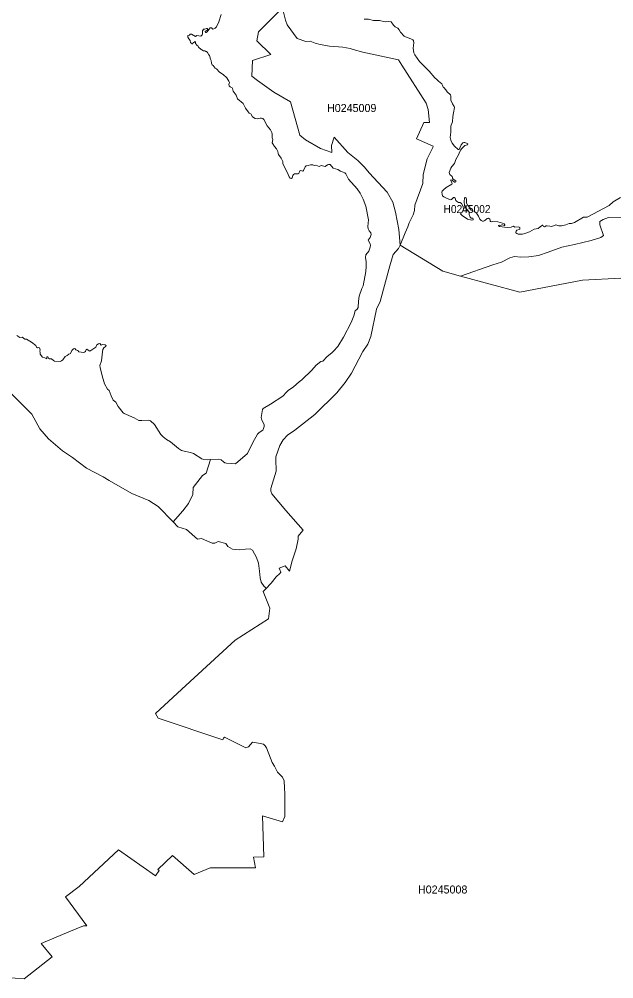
# Model space of a CAD drawing. Extents: x 369010 to 739155, y 6377141 to 6616555.
# Drawn here: x 562331 to 569759, y 6587378 to 6599364 of the extents above; entities that cross this region are included whole.
import ezdxf
from ezdxf.enums import TextEntityAlignment as Align

# ---------------------------------------------------------------- set-up
doc = ezdxf.new("R2010")
doc.units = 0
doc.header["$LTSCALE"] = 40
doc.layers.add('1', color=7, linetype='Continuous', lineweight=13)
doc.layers.add('2', color=7, linetype='Continuous')

msp = doc.modelspace()

# ---------------------------------------------------------------- linework, layer by layer
at = {"layer": '1'}
for points in [[(564854.23, 6599422.79), (564825.76, 6599332.92), (564795.97, 6599270.52), (564780.25, 6599252.65), (564763.7, 6599241.56), (564749.8, 6599240.4), (564733.91, 6599254.63), (564714.71, 6599255.63), (564680.45, 6599206.14), (564665.23, 6599197.37), (564659.76, 6599197.37), (564654.47, 6599209.45), (564677.97, 6599226.99), (564685.75, 6599240.24), (564685.42, 6599246.86), (564672.34, 6599248.01), (564651.65, 6599240.24), (564631.13, 6599240.24), (564628.81, 6599227.66), (564622.36, 6599217.89), (564619.55, 6599180.98), (564615.9, 6599169.73), (564606.14, 6599155.83), (564598.36, 6599153.18), (564551.52, 6599159.97), (564531.66, 6599149.21), (564482.51, 6599176.52), (564465.3, 6599175.36), (564459.34, 6599165.59), (564438.48, 6599158.64), (564437.99, 6599139.11), (564448.58, 6599116.77), (564467.28, 6599098.4), (564472.25, 6599072.25), (564492.44, 6599054.87), (564498.23, 6599055.86), (564504.85, 6599071.92), (564516.11, 6599072.91), (564520.24, 6599081.02), (564526.37, 6599083.67), (564532.49, 6599075.72), (564533.48, 6599060.99), (564553.01, 6599034.51), (564566.58, 6599028.56), (564568.9, 6599013.83), (564602.33, 6598985.86), (564614.25, 6598981.55), (564633.12, 6598968.15), (564648.84, 6598968.48), (564662.25, 6598959.87), (564672.84, 6598958.55), (564682.77, 6598949.61), (564698.49, 6598919.49), (564707.43, 6598910.39), (564720.17, 6598863.55), (564730.27, 6598847.99), (564732.92, 6598816.71), (564740.03, 6598793.37), (564755.59, 6598785.76), (564780.25, 6598752.33), (564796.97, 6598743.23), (564834.04, 6598703.84)], [(565633.92, 6599450.59), (565658.25, 6599353.44), (565677.28, 6599292.37), (565802.57, 6599121.57), (565909.82, 6599085.49), (565967.91, 6599091.61), (566026.5, 6599065.79), (566090.38, 6599046.26), (566207.56, 6599027.4), (566375.38, 6599015.81), (566464.42, 6598999.1), (566501.82, 6598983.54), (566623.3, 6598953.75), (567067.85, 6598858.42), (567111.54, 6598788.57), (567413.58, 6598313.41), (567438.08, 6598235.96), (567458.77, 6598073.1), (567386.44, 6598073.43), (567293.59, 6597869.37), (567501.47, 6597779), (567497.49, 6597759.47), (567429.64, 6597621.61), (567378.17, 6597424.16), (567375.02, 6597312.28), (567272.91, 6597040.69), (567268.11, 6596973), (567252.38, 6596921.03), (567202.07, 6596818.58), (567184.69, 6596769.76), (567150.76, 6596693.79), (567090.52, 6596540.53), (567072.81, 6596736.99), (567033.09, 6596954.46), (566996.68, 6597076.77), (566928.82, 6597203.87), (566701.59, 6597444.52), (566645.15, 6597515.85), (566560.25, 6597598.44), (566436.28, 6597699.23), (566264.49, 6597890.55), (566233.71, 6597788.27), (566236.35, 6597697.57), (566095.68, 6597749.21), (565909.65, 6597858.11), (565834.84, 6597915.87), (565718.66, 6598332.78), (565512.77, 6598451.94), (565308.7, 6598597.91), (565238.7, 6598651.54), (565245.48, 6598847.16), (565474.87, 6598922.96), (565298.11, 6599095.42), (565320.12, 6599205.31), (565585.76, 6599471.78)], [(565585.76, 6599471.78), (565320.12, 6599205.31), (565298.11, 6599095.42), (565474.87, 6598922.96), (565245.48, 6598847.16), (565238.7, 6598651.54), (565308.7, 6598597.91), (565512.77, 6598451.94), (565718.66, 6598332.78), (565834.84, 6597915.87), (565909.65, 6597858.11), (566095.68, 6597749.21), (566236.35, 6597697.57), (566233.71, 6597788.27), (566264.49, 6597890.55), (566436.28, 6597699.23), (566560.25, 6597598.44), (566645.15, 6597515.85), (566701.59, 6597444.52), (566928.82, 6597203.87), (566996.68, 6597076.77), (567033.09, 6596954.46), (567072.81, 6596736.99), (567090.52, 6596540.53), (567150.76, 6596693.79), (567184.69, 6596769.76), (567202.07, 6596818.58), (567252.38, 6596921.03), (567268.11, 6596973), (567272.91, 6597040.69), (567375.02, 6597312.28), (567378.17, 6597424.16), (567429.64, 6597621.61), (567497.49, 6597759.47), (567501.47, 6597779), (567293.59, 6597869.37), (567386.44, 6598073.43), (567458.77, 6598073.1), (567438.08, 6598235.96), (567413.58, 6598313.41), (567111.54, 6598788.57), (567067.85, 6598858.42), (566623.3, 6598953.75), (566501.82, 6598983.54), (566464.42, 6598999.1), (566375.38, 6599015.81), (566207.56, 6599027.4), (566090.38, 6599046.26), (566026.5, 6599065.79), (565967.91, 6599091.61), (565909.82, 6599085.49), (565802.57, 6599121.57), (565677.28, 6599292.37), (565658.25, 6599353.44), (565633.92, 6599450.59)], [(567714.47, 6597108.87), (567637.35, 6597145.29), (567620.13, 6597157.53), (567613.02, 6597179.05), (567611.03, 6597201.72), (567613.68, 6597217.45), (567630.23, 6597234.66), (567663.66, 6597260.64), (567736.15, 6597303.51), (567741.12, 6597313.6), (567723.74, 6597348.03), (567724.4, 6597356.47), (567741.12, 6597351.34), (567769.09, 6597327.51), (567777.53, 6597326.84), (567784.98, 6597332.47), (567786.63, 6597339.92), (567784.31, 6597344.22), (567751.38, 6597364.91), (567744.59, 6597376.99), (567744.59, 6597392.22), (567740.12, 6597400.99), (567712.48, 6597425.48), (567704.04, 6597450.14), (567723.74, 6597503.11), (567736.81, 6597522.97), (567768.76, 6597560.04), (567787.29, 6597611.34), (567821.06, 6597668.61), (567826.52, 6597689.96), (567844.39, 6597729.02), (567858.79, 6597750.86), (567896.36, 6597786.28), (567932.77, 6597795.05), (567934.76, 6597805.15), (567929.29, 6597812.6), (567897.68, 6597824.68), (567884.28, 6597824.35), (567871.37, 6597817.73), (567854.16, 6597792.74), (567827.51, 6597738.45), (567815.1, 6597734.48), (567768.76, 6597778.5), (567739.96, 6597815.25), (567721.42, 6597853.48), (567716.29, 6597888.23), (567722.91, 6597951.95), (567723.24, 6598026.76), (567725.72, 6598041.16), (567742.61, 6598084.02), (567747.24, 6598147.08), (567758.33, 6598194.91), (567767.1, 6598262.11), (567765.45, 6598273.86), (567743.27, 6598308.28), (567723.24, 6598350.82), (567723.24, 6598400.63), (567718.61, 6598419.17), (567676.07, 6598456.9), (567662.01, 6598481.9), (567636.68, 6598509.54), (567625.93, 6598515.66), (567619.8, 6598539.16), (567609.71, 6598558.19), (567569.16, 6598588.48), (567548.64, 6598611.65), (567523.98, 6598632.67), (567451.48, 6598715.92), (567330.5, 6598833.59), (567274.56, 6598917.17), (567261.82, 6598945.47), (567252.88, 6599002.08), (567259.67, 6599066.95), (567257.35, 6599098.56), (567248.91, 6599106.34), (567224.58, 6599119.42), (567157.22, 6599143.08), (567141.99, 6599152.52), (567092.51, 6599202.17), (567075.96, 6599230.8), (567059.07, 6599252.32), (567027.13, 6599267.87), (567005.12, 6599287.73), (566977.15, 6599329.94), (566945.21, 6599335.23), (566901.02, 6599329.61), (566831.51, 6599347.48), (566758.02, 6599346.32), (566695.63, 6599363.2), (566639.36, 6599366.35)], [(564834.04, 6598703.84), (564881.04, 6598671.4), (564926.22, 6598630.19), (564950.72, 6598589.8), (564956.84, 6598571.6), (564950.06, 6598546.28), (564954.2, 6598529.73), (564967.6, 6598517.64), (564992.26, 6598505.89), (564997.72, 6598499.77), (565005.67, 6598465.01), (565043.57, 6598416.85), (565058.46, 6598370.84), (565127.81, 6598310.6), (565156.77, 6598252.34), (565203.28, 6598190.94), (565226.78, 6598180.68), (565245.48, 6598145.92), (565277.09, 6598123.75), (565308.21, 6598117.79), (565340.15, 6598127.55), (565357.03, 6598129.21), (565373.91, 6598125.23), (565386.82, 6598111.99), (565427.21, 6598033.88), (565469.08, 6597980.58), (565485.96, 6597949.47), (565490.92, 6597925.97), (565489.27, 6597883.27), (565501.02, 6597862.91), (565491.42, 6597820.87), (565497.88, 6597805.32), (565519.39, 6597775.19), (565547.2, 6597746.23), (565562.75, 6597710.15), (565565.07, 6597688.47), (565571.19, 6597675.73), (565604.96, 6597630.21), (565624.16, 6597587.35), (565624.49, 6597555.57), (565677.45, 6597452.46), (565701.94, 6597393.21), (565714.35, 6597376.83), (565731.4, 6597373.85), (565743.15, 6597383.78), (565750.6, 6597409.76), (565758.71, 6597424.49), (565768.47, 6597430.61), (565813.99, 6597430.95), (565823.09, 6597436.41), (565837.16, 6597468.35), (565849.41, 6597472.65), (565874.56, 6597465.87), (565884.16, 6597472.65), (565905.35, 6597520.98), (565917.43, 6597531.74), (565939.44, 6597534.72), (565972.04, 6597543.98), (565998.03, 6597543.16), (566014.91, 6597538.52), (566037.09, 6597539.19), (566078.46, 6597523.13), (566104.94, 6597537.2), (566155.42, 6597524.95), (566182.07, 6597546.3), (566194.98, 6597550.94), (566213.85, 6597549.28), (566253.4, 6597503.11), (566311.33, 6597484.9), (566344.59, 6597467.69), (566379.68, 6597454.61), (566397.89, 6597443.36), (566409.97, 6597431.61), (566444.72, 6597364.58), (566552.63, 6597246.24), (566591.69, 6597190.14), (566628.27, 6597117.32), (566659.88, 6597029.43), (566696.29, 6596857.14), (566686.86, 6596775.22), (566689.5, 6596745.76), (566703.08, 6596719.61), (566721.94, 6596696.94), (566725.92, 6596675.09), (566716.15, 6596639.34), (566690.5, 6596605.25), (566692.65, 6596595.15), (566715.82, 6596557.42), (566719.3, 6596539.87), (566716.15, 6596516.54), (566700.26, 6596466.39), (566663.35, 6596419.55), (566657.07, 6596386.62), (566665.18, 6596331.67), (566667.16, 6596273.25), (566660.87, 6596214.66), (566628.43, 6596032.6), (566612.88, 6596000.16), (566577.29, 6595902.68), (566568.02, 6595844.09)], [(569036.19, 6596794.09), (568984.05, 6596774.89), (568961.21, 6596780.35), (568925.63, 6596782.5), (568913.88, 6596781.18), (568893.02, 6596771.41), (568882.43, 6596773.56), (568871.67, 6596789.29), (568867.04, 6596789.62), (568837.25, 6596769.76), (568815.73, 6596750.23), (568766.25, 6596741.79), (568705.18, 6596709.35), (568649.24, 6596685.18), (568618.78, 6596680.05), (568563.51, 6596679.06), (568549.77, 6596685.52), (568537.19, 6596697.27), (568536.2, 6596703.06), (568538.52, 6596717.13), (568546.29, 6596728.88), (568578.07, 6596738.15), (568584.03, 6596743.44), (568586.51, 6596754.86), (568584.53, 6596760.65), (568567.31, 6596770.42), (568524.45, 6596768.43), (568504.92, 6596777.2), (568475.79, 6596767.44), (568428.95, 6596763.96), (568329.48, 6596776.05), (568318.39, 6596781.84), (568319.39, 6596785.98), (568326.5, 6596789.95), (568345.04, 6596788.96), (568358.61, 6596795.74), (568369.37, 6596795.41), (568387.58, 6596785.98), (568396.35, 6596786.97), (568399.66, 6596797.07), (568388.57, 6596809.15), (568367.22, 6596818.25), (568309.95, 6596832.48), (568243.59, 6596837.94), (568228.69, 6596834.47), (568216.94, 6596837.28), (568213.96, 6596842.58), (568215.12, 6596848.54), (568215.95, 6596857.64), (568212.14, 6596868.23), (568193.6, 6596879.32), (568176.56, 6596872.54), (568147.43, 6596848.7), (568129.89, 6596839.6), (568120.12, 6596840.59), (568103.9, 6596848.04), (568087.52, 6596868.23), (568070.3, 6596903.98), (568045.31, 6596941.72), (568017.34, 6596962.24), (567977.95, 6596980.11), (567968.85, 6596990.54), (567960.08, 6597015.53), (567947.83, 6597022.65), (567933.76, 6597037.87), (567920.85, 6597064.19), (567919.2, 6597110.03), (567914.9, 6597133.2), (567903.64, 6597137.34), (567895.53, 6597127.91), (567891.23, 6597088.68), (567892.55, 6597038.54), (567896.36, 6597024.3), (567912.08, 6597002.12), (567944.52, 6596967.04), (567951.97, 6596945.03), (567952.96, 6596923.51), (567965.71, 6596892.56), (567976.46, 6596878.33), (567997.15, 6596877.33), (568003.77, 6596870.88), (568001.12, 6596858.14), (567984.08, 6596853.01), (567930.29, 6596867.9), (567863.92, 6596913.75), (567845.38, 6596933.94), (567846.71, 6596942.71), (567860.61, 6596946.52), (567879.81, 6596989.22), (567877.33, 6597024.96), (567858.46, 6597060.38), (567839.92, 6597073.95), (567819.07, 6597076.27), (567793.42, 6597089.68), (567786.96, 6597098.45), (567775.54, 6597127.58), (567766.11, 6597137.01), (567756.34, 6597137.01), (567729.7, 6597110.7), (567714.47, 6597108.87)], [(569843.68, 6597137.34), (569749.67, 6597084.05), (569699.19, 6597037.54), (569427.44, 6596892.89), (569413.04, 6596889.91), (569382.25, 6596889.91), (569270.21, 6596826.03), (569229.16, 6596810.31), (569200.03, 6596810.31), (569158.99, 6596796.07), (569106.36, 6596784.98), (569071.27, 6596784.98), (569036.19, 6596794.09)], [(566484.28, 6594941.93), (566572.16, 6595116.21), (566622.48, 6595211.87), (566688.01, 6595305.21), (566725.58, 6595400.05), (566793.61, 6595742.8), (566841.44, 6595836.15), (566962.26, 6596282.18), (567001.31, 6596423.85), (567071.32, 6596501.81), (567090.52, 6596540.53), (567621.46, 6596215.98), (567843.23, 6596152.92), (567845.22, 6596153.59), (568246.57, 6596295.75), (568355.8, 6596330.51), (568462.05, 6596381.98), (568517, 6596399.19), (568595.78, 6596392.41), (568698.72, 6596394.06), (568816.4, 6596410.94), (568939.86, 6596452.15), (569109.67, 6596517.36), (569269.22, 6596549.97), (569474.61, 6596599.78), (569598.07, 6596637.52), (569630.68, 6596663.17), (569584.33, 6596797.07), (569586.16, 6596838.28), (569627.03, 6596860.29), (569694.06, 6596885.94), (569928.91, 6596892.89)], [(569928.91, 6596892.89), (569694.06, 6596885.94), (569627.03, 6596860.29), (569586.16, 6596838.28), (569584.33, 6596797.07), (569630.68, 6596663.17), (569598.07, 6596637.52), (569474.61, 6596599.78), (569269.22, 6596549.97), (569109.67, 6596517.36), (568939.86, 6596452.15), (568816.4, 6596410.94), (568698.72, 6596394.06), (568595.78, 6596392.41), (568517, 6596399.19), (568462.05, 6596381.98), (568355.8, 6596330.51), (568246.57, 6596295.75), (567845.22, 6596153.59), (568583.86, 6595952.5), (569368.68, 6596106.25), (569847.32, 6596131.41)], [(567090.52, 6596540.53), (567071.32, 6596501.81), (567001.31, 6596423.85), (566962.26, 6596282.18), (566841.44, 6595836.15), (566793.61, 6595742.8), (566725.58, 6595400.05), (566688.01, 6595305.21), (566622.48, 6595211.87), (566572.16, 6595116.21), (566484.28, 6594941.93), (566402.36, 6594824.26), (566300.74, 6594696.65), (566026, 6594426.88), (565774.1, 6594232.75), (565680.92, 6594169.69), (565627.96, 6594109.28), (565587.91, 6594039.27), (565537.1, 6593898.26), (565535.11, 6593868.8), (565539.91, 6593717.7), (565476.36, 6593501.22), (565475.37, 6593468.95), (565486.12, 6593435.84), (565662.06, 6593229.13), (565877.38, 6592982.2), (565875.39, 6592978.23), (565815.31, 6592905.4), (565815.97, 6592869.16), (565790.16, 6592747.84), (565740.67, 6592600.38), (565709.06, 6592468.47), (565652.95, 6592535.34), (565578.64, 6592507.04), (565600.82, 6592458.87), (565587.41, 6592441.99), (565542.73, 6592400.78), (565477.02, 6592321.51), (565411.15, 6592248.19), (565378.55, 6592216.91), (565460.97, 6592005.56), (565445.91, 6591873.16), (565030.66, 6591608.85), (564361.36, 6590994), (564035.32, 6590691.13), (564066.6, 6590633.7), (564874.75, 6590364.92), (564882.04, 6590385.11), (564896.43, 6590395.21), (565163.39, 6590263.8), (565193.68, 6590273.89), (565246.48, 6590332.64), (565320.12, 6590320.07), (565381.36, 6590307.65), (565404.53, 6590288.79), (565419.76, 6590264.95), (565469.24, 6590132.38), (565491.75, 6590078.76), (565521.71, 6590035.73), (565559.61, 6589959.1), (565620.02, 6589897.87), (565639.71, 6589850.53), (565641.2, 6589821.4), (565646, 6589794.43), (565650.64, 6589660.37), (565649.15, 6589406.65), (565618.53, 6589339.62), (565368.62, 6589412.94), (565388.97, 6588901.53), (565257.4, 6588899.38), (565284.21, 6588765.16), (564718.19, 6588765.16), (564516.27, 6588682.9), (564247.49, 6588919.9), (564061.63, 6588743.81), (564079.51, 6588730.4), (564034.49, 6588664.36), (563570.42, 6588987.76), (563079.53, 6588531.46), (562908.4, 6588401.54), (563175.36, 6588040.75), (563133.98, 6588040.75), (562949.78, 6587965.94), (562607.18, 6587818.64), (562744.22, 6587650.65), (562394.51, 6587378.07), (562170.25, 6587394.12)], [(569847.32, 6596131.41), (569368.68, 6596106.25), (568583.86, 6595952.5), (567845.22, 6596153.59), (567843.23, 6596152.92), (567621.46, 6596215.98), (567090.52, 6596540.53)], [(566568.02, 6595844.09), (566563.72, 6595762.83), (566551.64, 6595740.49), (566528.97, 6595719.3), (566511.75, 6595660.71), (566478.16, 6595576.31), (566382.66, 6595394.25), (566309.51, 6595276.58), (566258.53, 6595216.67), (566236.35, 6595195.98), (566180.08, 6595152.62), (566123.48, 6595092.71), (566100.31, 6595089.56), (566042.71, 6595041.23), (565988.76, 6594980.99), (565863.47, 6594858.52), (565828.06, 6594833.03), (565756.89, 6594772.62), (565692.18, 6594726.61), (565670.5, 6594706.42), (565624.65, 6594653.79), (565471.89, 6594553.99), (565380.53, 6594503.18), (565370.77, 6594489.94), (565352.23, 6594389.81), (565361.33, 6594354.06), (565386.99, 6594311.69), (565391.62, 6594297.46), (565392.12, 6594275.61), (565384.34, 6594251.61), (565373.25, 6594230.76), (565327.57, 6594199.65), (565310.03, 6594179.79), (565249.12, 6594075.19), (565185.07, 6593938.31), (565032.81, 6593809.39), (564983.82, 6593816.34), (564921.26, 6593818.99), (564901.73, 6593823.79), (564881.87, 6593836.2), (564854.23, 6593860.2), (564822.95, 6593869.63), (564719.84, 6593863.18), (564666.05, 6593694.03), (564619.71, 6593665.73), (564504.36, 6593513.3), (564498.07, 6593426.58), (564446.59, 6593314.03), (564375.92, 6593224.17), (564252.46, 6593085.8), (564312.87, 6593023.74), (564422.6, 6592988.32), (564560.46, 6592868), (564609.95, 6592878.59), (564740.69, 6592818.35), (564776.11, 6592818.35), (564818.48, 6592839.7), (564912.65, 6592813.38), (564938.31, 6592776.64), (564994.08, 6592745.86), (565080.47, 6592734.27), (565159.42, 6592745.86), (565214.53, 6592747.68), (565245.15, 6592731.96), (565293.97, 6592641.26), (565320.62, 6592570.42), (565333.36, 6592470.63), (565342.63, 6592388.04), (565353.06, 6592330.77), (565390.3, 6592278.48), (565406.52, 6592265.73), (565411.15, 6592248.19), (565477.02, 6592321.51), (565542.73, 6592400.78), (565587.41, 6592441.99), (565600.82, 6592458.87), (565578.64, 6592507.04), (565652.95, 6592535.34), (565709.06, 6592468.47), (565740.67, 6592600.38), (565790.16, 6592747.84), (565815.97, 6592869.16), (565815.31, 6592905.4), (565875.39, 6592978.23), (565877.38, 6592982.2), (565662.06, 6593229.13), (565486.12, 6593435.84), (565475.37, 6593468.95), (565476.36, 6593501.22), (565539.91, 6593717.7), (565535.11, 6593868.8), (565537.1, 6593898.26), (565587.91, 6594039.27), (565627.96, 6594109.28), (565680.92, 6594169.69), (565774.1, 6594232.75), (566026, 6594426.88), (566300.74, 6594696.65), (566402.36, 6594824.26), (566484.28, 6594941.93)], [(562401.46, 6595369.26), (562367.04, 6595392.27), (562340.56, 6595387.47), (562301.17, 6595412.96)], [(563738.4, 6593440.98), (563950.25, 6593353.26), (564067.76, 6593278.78), (564252.46, 6593085.8), (564375.92, 6593224.17), (564446.59, 6593314.03), (564498.07, 6593426.58), (564504.36, 6593513.3), (564619.71, 6593665.73), (564666.05, 6593694.03), (564719.84, 6593863.18), (564687.73, 6593861.19), (564634.61, 6593865.49), (564614.58, 6593874.6), (564508.33, 6593937.65), (564469.27, 6593950.89), (564391.32, 6593967.11), (564358.88, 6593978.86), (564322.8, 6594003.19), (564223, 6594084.29), (564169.87, 6594114.74), (564129.99, 6594147.68), (564101.02, 6594177.96), (564019.43, 6594302.26), (563970.11, 6594346.61), (563946.61, 6594355.72), (563862.37, 6594349.76), (563827.11, 6594352.9), (563765.21, 6594383.85), (563641.09, 6594439.13), (563628.18, 6594448.07), (563566.78, 6594525.69), (563536.65, 6594579.48), (563506.86, 6594605.96), (563479.72, 6594660.08), (563456.88, 6594726.61), (563433.21, 6594744.48), (563394.82, 6594810.36), (563389.69, 6594838.82), (563365.52, 6594909), (563340.86, 6595014.26), (563339.54, 6595037.76), (563358.41, 6595096.18), (563370.49, 6595207.4), (563377.27, 6595236.53), (563389.19, 6595261.02), (563409.38, 6595277.9), (563415.5, 6595289.16), (563406.4, 6595296.61), (563369.99, 6595302.23), (563356.42, 6595292.47), (563337.55, 6595312.66), (563320.01, 6595310.01), (563300.81, 6595297.1), (563287.24, 6595268.3), (563215.41, 6595217.5), (563206.31, 6595220.64), (563176.35, 6595243.48), (563169.07, 6595240.17), (563159.8, 6595215.18), (563146.56, 6595203.43), (563134.81, 6595200.45), (563076.88, 6595211.21), (563062.65, 6595226.6), (563037.33, 6595233.05), (563029.22, 6595245.63), (563016.14, 6595249.6), (563004.06, 6595242.16), (562988.5, 6595224.94), (562972.62, 6595186.55), (562951.1, 6595180.42), (562932.07, 6595164.37), (562907.24, 6595149.8), (562875.46, 6595110.41), (562859.25, 6595095.85), (562843.52, 6595089.06), (562773.35, 6595093.86), (562759.12, 6595100.15), (562732.47, 6595120.84), (562711.45, 6595120.01), (562696.72, 6595129.61), (562687.95, 6595145.17), (562680.17, 6595146), (562676.2, 6595141.69), (562678.18, 6595127.79), (562674.54, 6595123.49), (562652.53, 6595134.91), (562623.24, 6595141.36), (562591.63, 6595179.76), (562593.94, 6595200.28), (562589.8, 6595215.51), (562593.61, 6595235.37), (562583.18, 6595258.04), (562572.43, 6595264.5), (562558.52, 6595260.69), (562548.59, 6595265.49), (562538.17, 6595288.83), (562483.39, 6595330.53), (562422.65, 6595366.28), (562401.46, 6595369.26)], [(562170.25, 6587394.12), (562394.51, 6587378.07), (562744.22, 6587650.65), (562607.18, 6587818.64), (562949.78, 6587965.94), (563133.98, 6588040.75), (563175.36, 6588040.75), (562908.4, 6588401.54), (563079.53, 6588531.46), (563570.42, 6588987.76), (564034.49, 6588664.36), (564079.51, 6588730.4), (564061.63, 6588743.81), (564247.49, 6588919.9), (564516.27, 6588682.9), (564718.19, 6588765.16), (565284.21, 6588765.16), (565257.4, 6588899.38), (565388.97, 6588901.53), (565368.62, 6589412.94), (565618.53, 6589339.62), (565649.15, 6589406.65), (565650.64, 6589660.37), (565646, 6589794.43), (565641.2, 6589821.4), (565639.71, 6589850.53), (565620.02, 6589897.87), (565559.61, 6589959.1), (565521.71, 6590035.73), (565491.75, 6590078.76), (565469.24, 6590132.38), (565419.76, 6590264.95), (565404.53, 6590288.79), (565381.36, 6590307.65), (565320.12, 6590320.07), (565246.48, 6590332.64), (565193.68, 6590273.89), (565163.39, 6590263.8), (564896.43, 6590395.21), (564882.04, 6590385.11), (564874.75, 6590364.92), (564066.6, 6590633.7), (564035.32, 6590691.13), (564361.36, 6590994), (565030.66, 6591608.85), (565445.91, 6591873.16), (565460.97, 6592005.56), (565378.55, 6592216.91), (565411.15, 6592248.19), (565406.52, 6592265.73), (565390.3, 6592278.48), (565353.06, 6592330.77), (565342.63, 6592388.04), (565333.36, 6592470.63), (565320.62, 6592570.42), (565293.97, 6592641.26), (565245.15, 6592731.96), (565214.53, 6592747.68), (565159.42, 6592745.86), (565080.47, 6592734.27), (564994.08, 6592745.86), (564938.31, 6592776.64), (564912.65, 6592813.38), (564818.48, 6592839.7), (564776.11, 6592818.35), (564740.69, 6592818.35), (564609.95, 6592878.59), (564560.46, 6592868), (564422.6, 6592988.32), (564312.87, 6593023.74), (564252.46, 6593085.8), (564067.76, 6593278.78), (563950.25, 6593353.26), (563738.4, 6593440.98), (563453.07, 6593602.01), (563379.76, 6593647.19), (563173.54, 6593754.61), (562998.43, 6593887.34), (562872.15, 6593971.42), (562697.05, 6594121.2), (562589.8, 6594248.3), (562488.52, 6594432.51), (562211.79, 6594709.89)], [(562211.79, 6594709.89), (562488.52, 6594432.51), (562589.8, 6594248.3), (562697.05, 6594121.2), (562872.15, 6593971.42), (562998.43, 6593887.34), (563173.54, 6593754.61), (563379.76, 6593647.19), (563453.07, 6593602.01), (563738.4, 6593440.98)]]:
    msp.add_lwpolyline(points, dxfattribs=at)

# ---------------------------------------------------------------- texts
at = {"layer": '2'}
for s, p in [('H0245009', (566484.8, 6598204.64)), ('H0245008', (567621.32, 6588443.56))]:
    msp.add_text(s, height=100, dxfattribs=at).set_placement(p, align=Align.CENTER)
at = {"layer": '2', "width": 0.95}
msp.add_text('H0245002', height=100, dxfattribs=at).set_placement((567925.67, 6596942.43), align=Align.CENTER)

doc.saveas('drawing.dxf')
